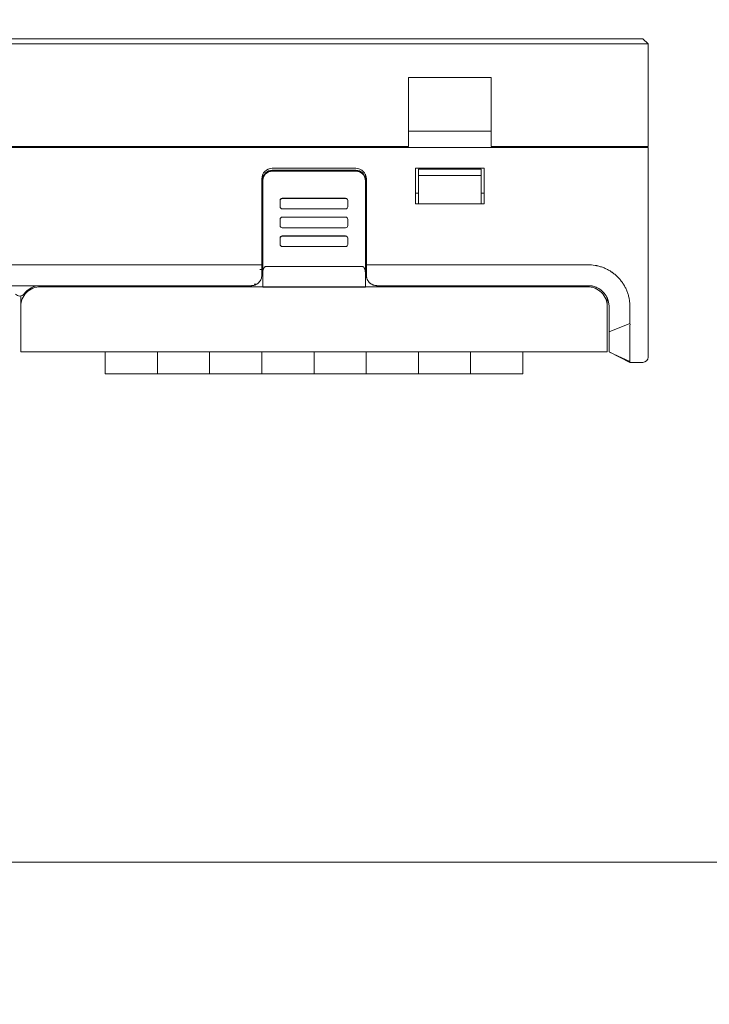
# Model space of a CAD drawing. Header units: millimetres. Extents: x -1114 to 1396, y -630 to 631.
# Tile 667 of 780: x 420 to 487, y 316 to 410. Entities that reach past the tile are written whole.
import ezdxf

# ---------------------------------------------------------------- set-up
doc = ezdxf.new("R2010")
doc.units = ezdxf.units.MM
doc.header["$MEASUREMENT"] = 0

msp = doc.modelspace()

# ---------------------------------------------------------------- linework, layer by layer
at = {"lineweight": 18}
for points, knots in [([(1038.9843, -629.7647), (1038.9843, -629.7647), (-1111.4882, -629.7647), (-1111.4882, -629.7647), (-1111.4882, -629.7647), (-1111.4882, -629.7647), (-1111.4882, 630.7883), (-1111.4882, 630.7883), (-1111.4882, 630.7883), (-1111.4882, 630.7883), (1038.9843, 630.7883), (1038.9843, 630.7883)], [0, 0, 0, 0, 0.3333333, 0.3333333, 0.3333333, 0.3333333, 0.6666667, 0.6666667, 0.6666667, 0.6666667, 1, 1, 1, 1]), ([(444.702, 395.5996), (444.4368, 395.5996), (444.1824, 395.4943), (443.9949, 395.3067), (443.9949, 395.3067), (443.8073, 395.1192), (443.702, 394.8648), (443.702, 394.5996)], [0, 0, 0, 0, 0.5, 0.5, 0.5, 0.5, 1, 1, 1, 1]), ([(444.702, 395.4162), (444.4633, 395.4162), (444.2344, 395.3215), (444.0656, 395.1529), (444.0656, 395.1529), (443.8968, 394.9844), (443.802, 394.7558), (443.802, 394.5174)], [0, 0, 0, 0, 0.5, 0.5, 0.5, 0.5, 1, 1, 1, 1]), ([(443.802, 394.443), (443.802, 394.5023), (443.8078, 394.5607), (443.8192, 394.6181), (443.8192, 394.6181), (443.8249, 394.6468), (443.832, 394.6753), (443.8406, 394.7035), (443.8406, 394.7035), (443.8492, 394.7317), (443.8592, 394.7597), (443.8705, 394.7869), (443.8705, 394.7869), (443.893, 394.8413), (443.9207, 394.8929), (443.9533, 394.9418), (443.9533, 394.9418), (443.9614, 394.954), (443.9699, 394.966), (443.9787, 394.9779), (443.9787, 394.9779), (443.9875, 394.9897), (443.9966, 395.0014), (444.006, 395.0129), (444.006, 395.0129), (444.0248, 395.0358), (444.0446, 395.0576), (444.0654, 395.0783), (444.0654, 395.0783), (444.1068, 395.1198), (444.1521, 395.157), (444.2012, 395.1898), (444.2012, 395.1898), (444.2135, 395.198), (444.2261, 395.206), (444.2388, 395.2136), (444.2388, 395.2136), (444.2515, 395.2212), (444.2643, 395.2285), (444.2773, 395.2354), (444.2773, 395.2354), (444.3033, 395.2493), (444.3298, 395.2618), (444.3568, 395.2731), (444.3568, 395.2731), (444.3839, 395.2843), (444.4115, 395.2942), (444.4396, 395.3027), (444.4396, 395.3027), (444.4537, 395.307), (444.4679, 395.311), (444.4822, 395.3146), (444.4822, 395.3146), (444.4966, 395.3182), (444.5111, 395.3215), (444.5256, 395.3244), (444.5256, 395.3244), (444.5838, 395.3359), (444.6426, 395.3418), (444.702, 395.3418)], [0, 0, 0, 0, 0.0666667, 0.0666667, 0.0666667, 0.0666667, 0.1333333, 0.1333333, 0.1333333, 0.1333333, 0.2, 0.2, 0.2, 0.2, 0.2666667, 0.2666667, 0.2666667, 0.2666667, 0.3333333, 0.3333333, 0.3333333, 0.3333333, 0.4, 0.4, 0.4, 0.4, 0.4666667, 0.4666667, 0.4666667, 0.4666667, 0.5333333, 0.5333333, 0.5333333, 0.5333333, 0.6, 0.6, 0.6, 0.6, 0.6666667, 0.6666667, 0.6666667, 0.6666667, 0.7333333, 0.7333333, 0.7333333, 0.7333333, 0.8, 0.8, 0.8, 0.8, 0.8666667, 0.8666667, 0.8666667, 0.8666667, 0.9333333, 0.9333333, 0.9333333, 0.9333333, 1, 1, 1, 1]), ([(453.7235, 394.5996), (453.7235, 394.8648), (453.6182, 395.1192), (453.4306, 395.3067), (453.4306, 395.3067), (453.2431, 395.4943), (452.9887, 395.5996), (452.7235, 395.5996)], [0, 0, 0, 0, 0.5, 0.5, 0.5, 0.5, 1, 1, 1, 1]), ([(453.6235, 394.5174), (453.6235, 394.7558), (453.5287, 394.9844), (453.3599, 395.1529), (453.3599, 395.1529), (453.1911, 395.3215), (452.9622, 395.4162), (452.7235, 395.4162)], [0, 0, 0, 0, 0.5, 0.5, 0.5, 0.5, 1, 1, 1, 1]), ([(452.7235, 395.3418), (452.783, 395.3418), (452.8414, 395.336), (452.8989, 395.3245), (452.8989, 395.3245), (452.9276, 395.3188), (452.9561, 395.3117), (452.9844, 395.3032), (452.9844, 395.3032), (453.0126, 395.2947), (453.0407, 395.2846), (453.0679, 395.2734), (453.0679, 395.2734), (453.1224, 395.2508), (453.1741, 395.2232), (453.223, 395.1907), (453.223, 395.1907), (453.2352, 395.1825), (453.2473, 395.1741), (453.2591, 395.1653), (453.2591, 395.1653), (453.271, 395.1565), (453.2827, 395.1474), (453.2942, 395.138), (453.2942, 395.138), (453.3171, 395.1192), (453.3389, 395.0995), (453.3597, 395.0788), (453.3597, 395.0788), (453.4012, 395.0373), (453.4385, 394.9921), (453.4714, 394.9431), (453.4714, 394.9431), (453.4796, 394.9308), (453.4876, 394.9182), (453.4952, 394.9056), (453.4952, 394.9056), (453.5028, 394.8929), (453.5101, 394.8801), (453.517, 394.8671), (453.517, 394.8671), (453.5309, 394.8412), (453.5435, 394.8147), (453.5547, 394.7877), (453.5547, 394.7877), (453.5659, 394.7607), (453.5759, 394.7331), (453.5844, 394.705), (453.5844, 394.705), (453.5887, 394.691), (453.5927, 394.6768), (453.5963, 394.6624), (453.5963, 394.6624), (453.5999, 394.6481), (453.6032, 394.6336), (453.6061, 394.6191), (453.6061, 394.6191), (453.6177, 394.561), (453.6235, 394.5023), (453.6235, 394.443)], [0, 0, 0, 0, 0.0666667, 0.0666667, 0.0666667, 0.0666667, 0.1333333, 0.1333333, 0.1333333, 0.1333333, 0.2, 0.2, 0.2, 0.2, 0.2666667, 0.2666667, 0.2666667, 0.2666667, 0.3333333, 0.3333333, 0.3333333, 0.3333333, 0.4, 0.4, 0.4, 0.4, 0.4666667, 0.4666667, 0.4666667, 0.4666667, 0.5333333, 0.5333333, 0.5333333, 0.5333333, 0.6, 0.6, 0.6, 0.6, 0.6666667, 0.6666667, 0.6666667, 0.6666667, 0.7333333, 0.7333333, 0.7333333, 0.7333333, 0.8, 0.8, 0.8, 0.8, 0.8666667, 0.8666667, 0.8666667, 0.8666667, 0.9333333, 0.9333333, 0.9333333, 0.9333333, 1, 1, 1, 1]), ([(445.6558, 392.7172), (445.6028, 392.7172), (445.5519, 392.6961), (445.5144, 392.6587), (445.5144, 392.6587), (445.4769, 392.6212), (445.4558, 392.5704), (445.4558, 392.5174)], [0, 0, 0, 0, 0.5, 0.5, 0.5, 0.5, 1, 1, 1, 1]), ([(451.9306, 392.5174), (451.9306, 392.5704), (451.9095, 392.6212), (451.872, 392.6587), (451.872, 392.6587), (451.8345, 392.6961), (451.7836, 392.7172), (451.7306, 392.7172)], [0, 0, 0, 0, 0.5, 0.5, 0.5, 0.5, 1, 1, 1, 1]), ([(445.4558, 391.9183), (445.4558, 391.8653), (445.4769, 391.8145), (445.5144, 391.777), (445.5144, 391.777), (445.5519, 391.7396), (445.6028, 391.7185), (445.6558, 391.7185)], [0, 0, 0, 0, 0.5, 0.5, 0.5, 0.5, 1, 1, 1, 1]), ([(451.7306, 391.7185), (451.7836, 391.7185), (451.8345, 391.7396), (451.872, 391.777), (451.872, 391.777), (451.9095, 391.8145), (451.9306, 391.8653), (451.9306, 391.9183)], [0, 0, 0, 0, 0.5, 0.5, 0.5, 0.5, 1, 1, 1, 1]), ([(445.6558, 390.9269), (445.6028, 390.9269), (445.5519, 390.9058), (445.5144, 390.8684), (445.5144, 390.8684), (445.4769, 390.8309), (445.4558, 390.7801), (445.4558, 390.7272)], [0, 0, 0, 0, 0.5, 0.5, 0.5, 0.5, 1, 1, 1, 1]), ([(445.6558, 390.9102), (445.6028, 390.9102), (445.5519, 390.8892), (445.5144, 390.8517), (445.5144, 390.8517), (445.4769, 390.8143), (445.4558, 390.7635), (445.4558, 390.7105)], [0, 0, 0, 0, 0.5, 0.5, 0.5, 0.5, 1, 1, 1, 1]), ([(451.9306, 390.7105), (451.9306, 390.7635), (451.9095, 390.8143), (451.872, 390.8517), (451.872, 390.8517), (451.8345, 390.8892), (451.7836, 390.9102), (451.7306, 390.9102)], [0, 0, 0, 0, 0.5, 0.5, 0.5, 0.5, 1, 1, 1, 1]), ([(445.4558, 390.1113), (445.4558, 390.0583), (445.4769, 390.0075), (445.5144, 389.9701), (445.5144, 389.9701), (445.5519, 389.9326), (445.6028, 389.9116), (445.6558, 389.9116)], [0, 0, 0, 0, 0.5, 0.5, 0.5, 0.5, 1, 1, 1, 1]), ([(451.7306, 389.9116), (451.7836, 389.9116), (451.8345, 389.9326), (451.872, 389.9701), (451.872, 389.9701), (451.9095, 390.0075), (451.9306, 390.0583), (451.9306, 390.1113)], [0, 0, 0, 0, 0.5, 0.5, 0.5, 0.5, 1, 1, 1, 1]), ([(445.6558, 389.1199), (445.6028, 389.1199), (445.5519, 389.0989), (445.5144, 389.0614), (445.5144, 389.0614), (445.4769, 389.024), (445.4558, 388.9732), (445.4558, 388.9202)], [0, 0, 0, 0, 0.5, 0.5, 0.5, 0.5, 1, 1, 1, 1]), ([(445.6558, 389.1033), (445.6028, 389.1033), (445.5519, 389.0822), (445.5144, 389.0448), (445.5144, 389.0448), (445.4769, 389.0073), (445.4558, 388.9565), (445.4558, 388.9035)], [0, 0, 0, 0, 0.5, 0.5, 0.5, 0.5, 1, 1, 1, 1]), ([(451.9306, 388.9035), (451.9306, 388.9565), (451.9095, 389.0073), (451.872, 389.0448), (451.872, 389.0448), (451.8345, 389.0822), (451.7836, 389.1033), (451.7306, 389.1033)], [0, 0, 0, 0, 0.5, 0.5, 0.5, 0.5, 1, 1, 1, 1]), ([(445.4558, 388.3044), (445.4558, 388.2514), (445.4769, 388.2006), (445.5144, 388.1631), (445.5144, 388.1631), (445.5519, 388.1257), (445.6028, 388.1046), (445.6558, 388.1046)], [0, 0, 0, 0, 0.5, 0.5, 0.5, 0.5, 1, 1, 1, 1]), ([(451.7306, 388.1046), (451.7836, 388.1046), (451.8345, 388.1257), (451.872, 388.1631), (451.872, 388.1631), (451.9095, 388.2006), (451.9306, 388.2514), (451.9306, 388.3044)], [0, 0, 0, 0, 0.5, 0.5, 0.5, 0.5, 1, 1, 1, 1]), ([(444.102, 386.1966), (444.0914, 386.196), (444.0809, 386.1954), (444.0707, 386.1935), (444.0707, 386.1935), (444.06, 386.1915), (444.0497, 386.1881), (444.0399, 386.184), (444.0399, 386.184), (444.0292, 386.1796), (444.0191, 386.1743), (444.0095, 386.1683), (444.0095, 386.1683), (443.9969, 386.1603), (443.9853, 386.1512), (443.9745, 386.1414), (443.9745, 386.1414), (443.9624, 386.1303), (443.9515, 386.1184), (443.9414, 386.1061), (443.9414, 386.1061), (443.9035, 386.0595), (443.8776, 386.006), (443.8575, 385.9513), (443.8575, 385.9513), (443.8382, 385.8988), (443.8242, 385.8451), (443.8159, 385.7909), (443.8159, 385.7909), (443.8068, 385.7321), (443.8044, 385.6727), (443.802, 385.6132)], [0, 0, 0, 0, 0.125, 0.125, 0.125, 0.125, 0.25, 0.25, 0.25, 0.25, 0.375, 0.375, 0.375, 0.375, 0.5, 0.5, 0.5, 0.5, 0.625, 0.625, 0.625, 0.625, 0.75, 0.75, 0.75, 0.75, 0.875, 0.875, 0.875, 0.875, 1, 1, 1, 1]), ([(453.6235, 385.6133), (453.6235, 385.6707), (453.6193, 385.7275), (453.6105, 385.7836), (453.6105, 385.7836), (453.6061, 385.8116), (453.6005, 385.8395), (453.5936, 385.8671), (453.5936, 385.8671), (453.5868, 385.8948), (453.5786, 385.9223), (453.5687, 385.9495), (453.5687, 385.9495), (453.5638, 385.9631), (453.5584, 385.9766), (453.5526, 385.9901), (453.5526, 385.9901), (453.5467, 386.0036), (453.5403, 386.017), (453.5334, 386.0301), (453.5334, 386.0301), (453.5265, 386.0433), (453.5191, 386.0562), (453.511, 386.0688), (453.511, 386.0688), (453.5029, 386.0814), (453.4941, 386.0938), (453.4845, 386.1056), (453.4845, 386.1056), (453.475, 386.1174), (453.4647, 386.1286), (453.4534, 386.1392), (453.4534, 386.1392), (453.4478, 386.1445), (453.4419, 386.1495), (453.4357, 386.1544), (453.4357, 386.1544), (453.4295, 386.1593), (453.423, 386.1639), (453.4163, 386.1681), (453.4163, 386.1681), (453.4096, 386.1724), (453.4026, 386.1763), (453.3953, 386.1798), (453.3953, 386.1798), (453.388, 386.1833), (453.3803, 386.1864), (453.3725, 386.1889), (453.3725, 386.1889), (453.3647, 386.1914), (453.3567, 386.1934), (453.3486, 386.1947), (453.3486, 386.1947), (453.3404, 386.196), (453.3319, 386.1967), (453.3235, 386.1967)], [0, 0, 0, 0, 0.0714286, 0.0714286, 0.0714286, 0.0714286, 0.1428571, 0.1428571, 0.1428571, 0.1428571, 0.2142857, 0.2142857, 0.2142857, 0.2142857, 0.2857143, 0.2857143, 0.2857143, 0.2857143, 0.3571429, 0.3571429, 0.3571429, 0.3571429, 0.4285714, 0.4285714, 0.4285714, 0.4285714, 0.5, 0.5, 0.5, 0.5, 0.5714286, 0.5714286, 0.5714286, 0.5714286, 0.6428571, 0.6428571, 0.6428571, 0.6428571, 0.7142857, 0.7142857, 0.7142857, 0.7142857, 0.7857143, 0.7857143, 0.7857143, 0.7857143, 0.8571429, 0.8571429, 0.8571429, 0.8571429, 0.9285714, 0.9285714, 0.9285714, 0.9285714, 1, 1, 1, 1]), ([(474.2082, 386.3546), (473.7257, 386.3599), (473.2495, 386.3585), (472.7635, 386.3579), (472.7635, 386.3579), (472.2774, 386.3574), (471.7817, 386.3577), (471.3178, 386.3579), (471.3178, 386.3579), (470.8539, 386.3581), (470.4218, 386.3581), (469.9898, 386.3581), (469.9898, 386.3581), (464.6843, 386.358), (459.376, 386.358), (454.0657, 386.3579), (454.0657, 386.3579), (453.9516, 386.3579), (453.8376, 386.3579), (453.7235, 386.3579)], [0, 0, 0, 0, 0.2, 0.2, 0.2, 0.2, 0.4, 0.4, 0.4, 0.4, 0.6, 0.6, 0.6, 0.6, 0.8, 0.8, 0.8, 0.8, 1, 1, 1, 1]), ([(453.7235, 385.3579), (453.7235, 385.3718), (453.7235, 385.3857), (453.7235, 385.3996), (453.7235, 385.3996), (453.7235, 385.719), (453.7235, 386.0385), (453.7235, 386.3579)], [0, 0, 0, 0, 0.5, 0.5, 0.5, 0.5, 1, 1, 1, 1]), ([(478.7783, 383.6053), (478.7399, 383.7209), (478.6968, 383.834), (478.649, 383.9446), (478.649, 383.9446), (478.6012, 384.0553), (478.5487, 384.1635), (478.4911, 384.2691), (478.4911, 384.2691), (478.4336, 384.3748), (478.3713, 384.478), (478.3041, 384.5786), (478.3041, 384.5786), (478.2705, 384.629), (478.2357, 384.6787), (478.1997, 384.7277), (478.1997, 384.7277), (478.1636, 384.7768), (478.1265, 384.8248), (478.0885, 384.8719), (478.0885, 384.8719), (478.0125, 384.966), (477.9327, 385.0561), (477.8491, 385.1423), (477.8491, 385.1423), (477.7654, 385.2285), (477.6781, 385.3108), (477.587, 385.3892), (477.587, 385.3892), (477.496, 385.4676), (477.4011, 385.5421), (477.3025, 385.6127), (477.3025, 385.6127), (477.2778, 385.6303), (477.2529, 385.6477), (477.2278, 385.6648), (477.2278, 385.6648), (477.2026, 385.6819), (477.1773, 385.6988), (477.1518, 385.7153), (477.1518, 385.7153), (477.1009, 385.7483), (477.0493, 385.78), (476.9972, 385.8105), (476.9972, 385.8105), (476.893, 385.8714), (476.7866, 385.9273), (476.6779, 385.9784), (476.6779, 385.9784), (476.5693, 386.0294), (476.4584, 386.0756), (476.3453, 386.1168), (476.3453, 386.1168), (476.2322, 386.1581), (476.1167, 386.194), (475.999, 386.2251), (475.999, 386.2251), (475.9402, 386.2406), (475.8811, 386.2549), (475.8221, 386.2679), (475.8221, 386.2679), (475.7925, 386.2744), (475.763, 386.2806), (475.7334, 386.2865), (475.7334, 386.2865), (475.7038, 386.2924), (475.6742, 386.2981), (475.6446, 386.3034), (475.6446, 386.3034), (475.1707, 386.3885), (474.6879, 386.3493), (474.2082, 386.3546)], [0, 0, 0, 0, 0.0555556, 0.0555556, 0.0555556, 0.0555556, 0.1111111, 0.1111111, 0.1111111, 0.1111111, 0.1666667, 0.1666667, 0.1666667, 0.1666667, 0.2222222, 0.2222222, 0.2222222, 0.2222222, 0.2777778, 0.2777778, 0.2777778, 0.2777778, 0.3333333, 0.3333333, 0.3333333, 0.3333333, 0.3888889, 0.3888889, 0.3888889, 0.3888889, 0.4444444, 0.4444444, 0.4444444, 0.4444444, 0.5, 0.5, 0.5, 0.5, 0.5555556, 0.5555556, 0.5555556, 0.5555556, 0.6111111, 0.6111111, 0.6111111, 0.6111111, 0.6666667, 0.6666667, 0.6666667, 0.6666667, 0.7222222, 0.7222222, 0.7222222, 0.7222222, 0.7777778, 0.7777778, 0.7777778, 0.7777778, 0.8333333, 0.8333333, 0.8333333, 0.8333333, 0.8888889, 0.8888889, 0.8888889, 0.8888889, 0.9444444, 0.9444444, 0.9444444, 0.9444444, 1, 1, 1, 1]), ([(442.702, 384.3579), (442.7297, 384.3586), (442.7575, 384.3592), (442.7852, 384.3613), (442.7852, 384.3613), (442.8126, 384.3634), (442.8399, 384.3669), (442.8669, 384.3714), (442.8669, 384.3714), (442.894, 384.376), (442.9208, 384.3815), (442.9473, 384.3883), (442.9473, 384.3883), (442.974, 384.395), (443.0003, 384.4029), (443.0262, 384.4119), (443.0262, 384.4119), (443.0526, 384.4209), (443.0785, 384.4311), (443.1038, 384.4422), (443.1038, 384.4422), (443.1653, 384.4692), (443.2237, 384.5021), (443.2776, 384.54), (443.2776, 384.54), (443.3327, 384.5787), (443.3831, 384.6228), (443.4284, 384.6707), (443.4284, 384.6707), (443.4728, 384.7176), (443.5123, 384.7682), (443.5462, 384.8216), (443.5462, 384.8216), (443.5807, 384.876), (443.6094, 384.9334), (443.6328, 384.9925), (443.6328, 384.9925), (443.656, 385.0508), (443.674, 385.1109), (443.6847, 385.1719), (443.6847, 385.1719), (443.6954, 385.2333), (443.6987, 385.2956), (443.702, 385.3579)], [0, 0, 0, 0, 0.0909091, 0.0909091, 0.0909091, 0.0909091, 0.1818182, 0.1818182, 0.1818182, 0.1818182, 0.2727273, 0.2727273, 0.2727273, 0.2727273, 0.3636364, 0.3636364, 0.3636364, 0.3636364, 0.4545455, 0.4545455, 0.4545455, 0.4545455, 0.5454545, 0.5454545, 0.5454545, 0.5454545, 0.6363636, 0.6363636, 0.6363636, 0.6363636, 0.7272727, 0.7272727, 0.7272727, 0.7272727, 0.8181818, 0.8181818, 0.8181818, 0.8181818, 0.9090909, 0.9090909, 0.9090909, 0.9090909, 1, 1, 1, 1]), ([(453.6235, 385.6133), (453.6235, 385.1596), (453.6235, 384.7059), (453.6235, 384.2522), (453.6235, 384.2522), (453.6235, 384.2522), (453.6235, 384.2522), (453.6235, 384.2522)], [0, 0, 0, 0, 0.5, 0.5, 0.5, 0.5, 1, 1, 1, 1]), ([(453.7235, 385.3579), (453.7235, 385.296), (453.7292, 385.2344), (453.7407, 385.1733), (453.7407, 385.1733), (453.7436, 385.158), (453.7468, 385.1427), (453.7505, 385.1274), (453.7505, 385.1274), (453.7541, 385.1122), (453.7581, 385.0969), (453.7624, 385.0818), (453.7624, 385.0818), (453.7711, 385.0515), (453.7812, 385.0217), (453.7927, 384.9924), (453.7927, 384.9924), (453.8042, 384.9631), (453.8172, 384.9342), (453.8315, 384.9059), (453.8315, 384.9059), (453.8387, 384.8917), (453.8463, 384.8777), (453.8542, 384.8637), (453.8542, 384.8637), (453.8621, 384.8498), (453.8704, 384.836), (453.879, 384.8225), (453.879, 384.8225), (453.9133, 384.7683), (453.9528, 384.7175), (453.9974, 384.6703), (453.9974, 384.6703), (454.0198, 384.6468), (454.0434, 384.6241), (454.0685, 384.6023), (454.0685, 384.6023), (454.081, 384.5915), (454.0939, 384.5809), (454.107, 384.5706), (454.107, 384.5706), (454.1201, 384.5604), (454.1334, 384.5504), (454.147, 384.5409), (454.147, 384.5409), (454.2013, 384.5025), (454.2594, 384.4695), (454.3216, 384.4422), (454.3216, 384.4422), (454.3372, 384.4354), (454.353, 384.4289), (454.3691, 384.4228), (454.3691, 384.4228), (454.3852, 384.4167), (454.4015, 384.411), (454.4179, 384.4058), (454.4179, 384.4058), (454.4507, 384.3952), (454.4839, 384.3865), (454.5174, 384.3794), (454.5174, 384.3794), (454.551, 384.3723), (454.5849, 384.367), (454.6193, 384.3634), (454.6193, 384.3634), (454.6365, 384.3616), (454.6537, 384.3602), (454.6711, 384.3593), (454.6711, 384.3593), (454.6885, 384.3584), (454.706, 384.3579), (454.7235, 384.3579)], [0, 0, 0, 0, 0.0555556, 0.0555556, 0.0555556, 0.0555556, 0.1111111, 0.1111111, 0.1111111, 0.1111111, 0.1666667, 0.1666667, 0.1666667, 0.1666667, 0.2222222, 0.2222222, 0.2222222, 0.2222222, 0.2777778, 0.2777778, 0.2777778, 0.2777778, 0.3333333, 0.3333333, 0.3333333, 0.3333333, 0.3888889, 0.3888889, 0.3888889, 0.3888889, 0.4444444, 0.4444444, 0.4444444, 0.4444444, 0.5, 0.5, 0.5, 0.5, 0.5555556, 0.5555556, 0.5555556, 0.5555556, 0.6111111, 0.6111111, 0.6111111, 0.6111111, 0.6666667, 0.6666667, 0.6666667, 0.6666667, 0.7222222, 0.7222222, 0.7222222, 0.7222222, 0.7777778, 0.7777778, 0.7777778, 0.7777778, 0.8333333, 0.8333333, 0.8333333, 0.8333333, 0.8888889, 0.8888889, 0.8888889, 0.8888889, 0.9444444, 0.9444444, 0.9444444, 0.9444444, 1, 1, 1, 1]), ([(422.4992, 384.2581), (421.9953, 384.2581), (421.512, 384.0579), (421.1557, 383.7016), (421.1557, 383.7016), (420.7994, 383.3453), (420.5992, 382.862), (420.5992, 382.3581)], [0, 0, 0, 0, 0.5, 0.5, 0.5, 0.5, 1, 1, 1, 1]), ([(423.9992, 384.3581), (423.8325, 384.3581), (423.6659, 384.3581), (423.4992, 384.3581), (423.4992, 384.3581), (423.1659, 384.3581), (422.8325, 384.3581), (422.4992, 384.3581)], [0, 0, 0, 0, 0.5, 0.5, 0.5, 0.5, 1, 1, 1, 1]), ([(474.9772, 384.3579), (474.9207, 384.3579), (474.8642, 384.3579), (474.8076, 384.3579), (474.8076, 384.3579), (474.7511, 384.3579), (474.6946, 384.3579), (474.6381, 384.3579), (474.6381, 384.3579), (474.525, 384.3579), (474.412, 384.3579), (474.2989, 384.3579), (474.2989, 384.3579), (474.0728, 384.3579), (473.8467, 384.3579), (473.6206, 384.3579)], [0, 0, 0, 0, 0.25, 0.25, 0.25, 0.25, 0.5, 0.5, 0.5, 0.5, 0.75, 0.75, 0.75, 0.75, 1, 1, 1, 1]), ([(476.8048, 382.3581), (476.8048, 382.862), (476.6046, 383.3453), (476.2483, 383.7016), (476.2483, 383.7016), (475.8919, 384.0579), (475.4087, 384.2581), (474.9048, 384.2581)], [0, 0, 0, 0, 0.5, 0.5, 0.5, 0.5, 1, 1, 1, 1]), ([(474.9772, 384.3579), (475.0433, 384.3579), (475.1087, 384.3547), (475.1737, 384.3482), (475.1737, 384.3482), (475.2061, 384.345), (475.2385, 384.3411), (475.2707, 384.3363), (475.2707, 384.3363), (475.3029, 384.3315), (475.3349, 384.3259), (475.3669, 384.3196), (475.3669, 384.3196), (475.4307, 384.3069), (475.4941, 384.2911), (475.5569, 384.2721), (475.5569, 384.2721), (475.5882, 384.2626), (475.6196, 384.2523), (475.6506, 384.2411), (475.6506, 384.2411), (475.6817, 384.23), (475.7123, 384.2182), (475.7426, 384.2057), (475.7426, 384.2057), (475.8031, 384.1806), (475.8621, 384.1527), (475.9195, 384.122), (475.9195, 384.122), (475.9769, 384.0914), (476.0328, 384.0579), (476.0871, 384.0217), (476.0871, 384.0217), (476.1143, 384.0036), (476.1411, 383.9847), (476.1674, 383.9652), (476.1674, 383.9652), (476.1806, 383.9554), (476.1937, 383.9455), (476.2067, 383.9354), (476.2067, 383.9354), (476.2197, 383.9252), (476.2326, 383.9149), (476.2454, 383.9045), (476.2454, 383.9045), (476.2963, 383.8627), (476.3448, 383.8187), (476.3909, 383.7726), (476.3909, 383.7726), (476.4832, 383.6805), (476.566, 383.5799), (476.6391, 383.4707), (476.6391, 383.4707), (476.6574, 383.4434), (476.6751, 383.4154), (476.692, 383.3872), (476.692, 383.3872), (476.709, 383.359), (476.7251, 383.3305), (476.7406, 383.3016), (476.7406, 383.3016), (476.7714, 383.2439), (476.7993, 383.185), (476.8243, 383.1249), (476.8243, 383.1249), (476.8493, 383.0648), (476.8713, 383.0035), (476.8904, 382.9409), (476.8904, 382.9409), (476.8999, 382.9097), (476.9087, 382.8781), (476.9167, 382.8462), (476.9167, 382.8462), (476.9247, 382.8143), (476.932, 382.7821), (476.9385, 382.7498), (476.9385, 382.7498), (476.9643, 382.6206), (476.9772, 382.49), (476.9772, 382.3579)], [0, 0, 0, 0, 0.05, 0.05, 0.05, 0.05, 0.1, 0.1, 0.1, 0.1, 0.15, 0.15, 0.15, 0.15, 0.2, 0.2, 0.2, 0.2, 0.25, 0.25, 0.25, 0.25, 0.3, 0.3, 0.3, 0.3, 0.35, 0.35, 0.35, 0.35, 0.4, 0.4, 0.4, 0.4, 0.45, 0.45, 0.45, 0.45, 0.5, 0.5, 0.5, 0.5, 0.55, 0.55, 0.55, 0.55, 0.6, 0.6, 0.6, 0.6, 0.65, 0.65, 0.65, 0.65, 0.7, 0.7, 0.7, 0.7, 0.75, 0.75, 0.75, 0.75, 0.8, 0.8, 0.8, 0.8, 0.85, 0.85, 0.85, 0.85, 0.9, 0.9, 0.9, 0.9, 0.95, 0.95, 0.95, 0.95, 1, 1, 1, 1]), ([(420.0992, 383.5581), (420.1936, 383.4322), (420.3418, 383.3581), (420.4992, 383.3581), (420.4992, 383.3581), (420.6566, 383.3581), (420.8048, 383.4322), (420.8992, 383.5581)], [0, 0, 0, 0, 0.5, 0.5, 0.5, 0.5, 1, 1, 1, 1]), ([(478.7783, 383.6053), (478.8164, 383.4909), (478.8485, 383.3748), (478.8753, 383.2571), (478.8753, 383.2571), (478.902, 383.1395), (478.9232, 383.0209), (478.9395, 382.9014), (478.9395, 382.9014), (478.9477, 382.8416), (478.9546, 382.7818), (478.9603, 382.7218), (478.9603, 382.7218), (478.966, 382.6619), (478.9706, 382.6019), (478.974, 382.5419), (478.974, 382.5419), (478.9809, 382.4218), (478.9834, 382.3015), (478.9819, 382.1809)], [0, 0, 0, 0, 0.2, 0.2, 0.2, 0.2, 0.4, 0.4, 0.4, 0.4, 0.6, 0.6, 0.6, 0.6, 0.8, 0.8, 0.8, 0.8, 1, 1, 1, 1]), ([(476.9772, 382.252), (476.9772, 382.0601), (476.9772, 381.8683), (476.9772, 381.6764), (476.9772, 381.6764), (476.9772, 381.4846), (476.9772, 381.2927), (476.9772, 381.1009)], [0, 0, 0, 0, 0.5, 0.5, 0.5, 0.5, 1, 1, 1, 1]), ([(478.9819, 382.1809), (478.9789, 381.9403), (478.9765, 381.6997), (478.9765, 381.459), (478.9765, 381.459), (478.9764, 381.2184), (478.9786, 380.9778), (478.9849, 380.7372)], [0, 0, 0, 0, 0.5, 0.5, 0.5, 0.5, 1, 1, 1, 1]), ([(478.9849, 380.7372), (478.9865, 380.6764), (478.9862, 380.6156), (478.9852, 380.5549), (478.9852, 380.5549), (478.9841, 380.4941), (478.9822, 380.4333), (478.9804, 380.3726), (478.9804, 380.3726), (478.9768, 380.251), (478.9736, 380.1295), (478.9771, 380.0079)], [0, 0, 0, 0, 0.3333333, 0.3333333, 0.3333333, 0.3333333, 0.6666667, 0.6666667, 0.6666667, 0.6666667, 1, 1, 1, 1]), ([(476.9772, 378.0089), (476.9772, 378.0102), (476.9772, 378.0043), (476.9772, 378.0092), (476.9772, 378.0092), (476.9772, 378.0104), (476.9772, 378.0123), (476.9772, 378.0151), (476.9772, 378.0151), (476.9772, 378.0179), (476.9772, 378.0217), (476.9772, 378.0265), (476.9772, 378.0265), (476.9772, 378.0361), (476.9772, 378.0496), (476.9772, 378.067), (476.9772, 378.067), (476.9772, 378.0757), (476.9772, 378.0854), (476.9772, 378.096), (476.9772, 378.096), (476.9772, 378.1067), (476.9772, 378.1182), (476.9772, 378.1306), (476.9772, 378.1306), (476.9772, 378.1555), (476.9772, 378.1837), (476.9772, 378.2156), (476.9772, 378.2156), (476.9772, 378.2474), (476.9772, 378.2827), (476.9772, 378.3215), (476.9772, 378.3215), (476.9772, 378.3409), (476.9772, 378.3612), (476.9772, 378.3824), (476.9772, 378.3824), (476.9772, 378.393), (476.9772, 378.4038), (476.9772, 378.4147), (476.9772, 378.4147), (476.9772, 378.4257), (476.9772, 378.4368), (476.9772, 378.4481), (476.9772, 378.4481), (476.9772, 378.4933), (476.9772, 378.5412), (476.9772, 378.5918), (476.9772, 378.5918), (476.9772, 378.6424), (476.9772, 378.6956), (476.9772, 378.7516), (476.9772, 378.7516), (476.9772, 378.7796), (476.9772, 378.8083), (476.9772, 378.8377), (476.9772, 378.8377), (476.9772, 378.8671), (476.9772, 378.8973), (476.9772, 378.9277), (476.9772, 378.9277), (476.9772, 378.9887), (476.9772, 379.0513), (476.9772, 379.1155), (476.9772, 379.1155), (476.9772, 379.1797), (476.9772, 379.2456), (476.9772, 379.313), (476.9772, 379.313), (476.9772, 379.3467), (476.9772, 379.3809), (476.9772, 379.4154), (476.9772, 379.4154), (476.9772, 379.45), (476.9772, 379.485), (476.9772, 379.5202), (476.9772, 379.5202), (476.9772, 379.5906), (476.9772, 379.6616), (476.9772, 379.7332), (476.9772, 379.7332), (476.9772, 379.8048), (476.9772, 379.8769), (476.9772, 379.9497)], [0, 0, 0, 0, 0.047619, 0.047619, 0.047619, 0.047619, 0.0952381, 0.0952381, 0.0952381, 0.0952381, 0.1428571, 0.1428571, 0.1428571, 0.1428571, 0.1904762, 0.1904762, 0.1904762, 0.1904762, 0.2380952, 0.2380952, 0.2380952, 0.2380952, 0.2857143, 0.2857143, 0.2857143, 0.2857143, 0.3333333, 0.3333333, 0.3333333, 0.3333333, 0.3809524, 0.3809524, 0.3809524, 0.3809524, 0.4285714, 0.4285714, 0.4285714, 0.4285714, 0.4761905, 0.4761905, 0.4761905, 0.4761905, 0.5238095, 0.5238095, 0.5238095, 0.5238095, 0.5714286, 0.5714286, 0.5714286, 0.5714286, 0.6190476, 0.6190476, 0.6190476, 0.6190476, 0.6666667, 0.6666667, 0.6666667, 0.6666667, 0.7142857, 0.7142857, 0.7142857, 0.7142857, 0.7619048, 0.7619048, 0.7619048, 0.7619048, 0.8095238, 0.8095238, 0.8095238, 0.8095238, 0.8571429, 0.8571429, 0.8571429, 0.8571429, 0.9047619, 0.9047619, 0.9047619, 0.9047619, 0.952381, 0.952381, 0.952381, 0.952381, 1, 1, 1, 1]), ([(478.9771, 380.0079), (478.9793, 379.9321), (478.9788, 379.8567), (478.9774, 379.7818), (478.9774, 379.7818), (478.976, 379.7069), (478.9737, 379.6325), (478.972, 379.5586), (478.972, 379.5586), (478.9704, 379.4847), (478.9693, 379.4112), (478.9702, 379.3382), (478.9702, 379.3382), (478.9704, 379.3199), (478.9708, 379.3017), (478.9712, 379.2835), (478.9712, 379.2835), (478.9716, 379.2653), (478.972, 379.2471), (478.9724, 379.229), (478.9724, 379.229), (478.9731, 379.1927), (478.9738, 379.1566), (478.9744, 379.1206), (478.9744, 379.1206), (478.9749, 379.0845), (478.9754, 379.0486), (478.9758, 379.0128), (478.9758, 379.0128), (478.9762, 378.9771), (478.9765, 378.9417), (478.9768, 378.9066), (478.9768, 378.9066), (478.9773, 378.8365), (478.9776, 378.7677), (478.9777, 378.7003), (478.9777, 378.7003), (478.9778, 378.5655), (478.9773, 378.4361), (478.9769, 378.3122), (478.9769, 378.3122), (478.9768, 378.2812), (478.9767, 378.2505), (478.9767, 378.2202), (478.9767, 378.2202), (478.9766, 378.1899), (478.9766, 378.1599), (478.9766, 378.1304), (478.9766, 378.1304), (478.9766, 378.0713), (478.9769, 378.0143), (478.977, 377.9595), (478.977, 377.9595), (478.9773, 377.8498), (478.9773, 377.7485), (478.9772, 377.6555), (478.9772, 377.6555), (478.9772, 377.609), (478.9771, 377.5646), (478.9772, 377.5224), (478.9772, 377.5224), (478.9772, 377.5012), (478.9772, 377.4806), (478.9772, 377.4606), (478.9772, 377.4606), (478.9772, 377.4406), (478.9772, 377.4212), (478.9772, 377.4025), (478.9772, 377.4025), (478.9773, 377.3275), (478.9772, 377.2627), (478.9771, 377.2082)], [0, 0, 0, 0, 0.0555556, 0.0555556, 0.0555556, 0.0555556, 0.1111111, 0.1111111, 0.1111111, 0.1111111, 0.1666667, 0.1666667, 0.1666667, 0.1666667, 0.2222222, 0.2222222, 0.2222222, 0.2222222, 0.2777778, 0.2777778, 0.2777778, 0.2777778, 0.3333333, 0.3333333, 0.3333333, 0.3333333, 0.3888889, 0.3888889, 0.3888889, 0.3888889, 0.4444444, 0.4444444, 0.4444444, 0.4444444, 0.5, 0.5, 0.5, 0.5, 0.5555556, 0.5555556, 0.5555556, 0.5555556, 0.6111111, 0.6111111, 0.6111111, 0.6111111, 0.6666667, 0.6666667, 0.6666667, 0.6666667, 0.7222222, 0.7222222, 0.7222222, 0.7222222, 0.7777778, 0.7777778, 0.7777778, 0.7777778, 0.8333333, 0.8333333, 0.8333333, 0.8333333, 0.8888889, 0.8888889, 0.8888889, 0.8888889, 0.9444444, 0.9444444, 0.9444444, 0.9444444, 1, 1, 1, 1]), ([(478.9755, 377.0318), (478.9748, 377.0239), (478.9756, 377.0179), (478.9765, 377.0139), (478.9765, 377.0139), (478.9774, 377.0099), (478.9784, 377.0079), (478.9774, 377.0079)], [0, 0, 0, 0, 0.5, 0.5, 0.5, 0.5, 1, 1, 1, 1]), ([(478.9771, 377.2082), (478.977, 377.1649), (478.9773, 377.1284), (478.9773, 377.0989), (478.9773, 377.0989), (478.9774, 377.0694), (478.9771, 377.0471), (478.9755, 377.0319)], [0, 0, 0, 0, 0.5, 0.5, 0.5, 0.5, 1, 1, 1, 1])]:
    msp.add_open_spline(points, degree=3, knots=knots, dxfattribs=at)
for points in [[(324.2239, 408.0079), (324.2239, 408.0079), (480.2239, 408.0079), (480.2239, 408.0079)], [(480.2239, 407.5079), (480.2239, 407.5079), (324.2239, 407.5079), (324.2239, 407.5079)], [(480.2239, 408.0079), (480.2239, 408.0079), (480.7239, 407.5079), (480.7239, 407.5079)], [(480.7239, 407.5079), (480.7239, 407.5079), (480.2239, 407.5079), (480.2239, 407.5079)], [(480.7239, 407.5079), (480.7239, 407.5079), (480.7239, 397.7026), (480.7239, 397.7026)], [(480.7239, 407.5079), (480.7239, 407.5079), (480.7239, 397.7026), (480.7239, 397.7026)], [(457.7739, 404.3011), (457.7739, 404.3011), (457.7739, 397.7026), (457.7739, 397.7026)], [(457.7739, 404.3011), (457.7739, 404.3011), (465.6739, 404.3011), (465.6739, 404.3011)], [(465.6739, 397.7026), (465.6739, 397.7026), (465.6739, 404.3011), (465.6739, 404.3011)], [(457.7739, 399.1582), (457.7739, 399.1582), (465.6739, 399.1582), (465.6739, 399.1582)], [(480.2239, 397.6026), (480.2239, 397.6026), (324.2239, 397.6026), (324.2239, 397.6026)], [(457.7739, 397.7026), (457.7739, 397.7026), (408.1739, 397.7026), (408.1739, 397.7026)], [(441.702, 397.6025), (441.702, 397.6025), (441.702, 397.7026), (441.702, 397.7026)], [(442.202, 397.6026), (442.202, 397.6026), (442.202, 397.7026), (442.202, 397.7026)], [(443.6804, 397.6026), (443.6804, 397.6026), (443.6804, 397.7026), (443.6804, 397.7026)], [(443.802, 397.7026), (443.802, 397.7026), (443.802, 397.6026), (443.802, 397.6026)], [(445.702, 397.7026), (445.702, 397.7026), (445.702, 397.6026), (445.702, 397.6026)], [(451.702, 397.6026), (451.702, 397.6026), (451.702, 397.7026), (451.702, 397.7026)], [(453.6235, 397.7026), (453.6235, 397.7026), (453.6235, 397.6027), (453.6235, 397.6027)], [(453.7235, 397.6026), (453.7235, 397.6026), (453.7235, 397.7026), (453.7235, 397.7026)], [(455.202, 397.6026), (455.202, 397.6026), (455.202, 397.7026), (455.202, 397.7026)], [(455.702, 397.7026), (455.702, 397.7026), (455.702, 397.6025), (455.702, 397.6025)], [(480.2239, 397.7026), (480.2239, 397.7026), (465.6739, 397.7026), (465.6739, 397.7026)], [(478.9239, 397.7026), (478.9239, 397.7026), (478.9239, 397.6025), (478.9239, 397.6025)], [(480.7239, 397.7026), (480.7239, 397.7026), (480.2239, 397.7026), (480.2239, 397.7026)], [(480.7239, 397.6026), (480.7239, 397.6026), (480.2239, 397.6026), (480.2239, 397.6026)], [(480.7239, 397.6026), (480.7239, 397.6026), (480.7239, 380.0079), (480.7239, 380.0079)], [(480.7239, 397.6026), (480.7239, 397.6026), (480.7239, 380.0079), (480.7239, 380.0079)], [(444.702, 395.3261), (444.2109, 395.3261), (443.8104, 394.9329), (443.8021, 394.4425)], [(444.702, 395.5996), (444.702, 395.5996), (452.702, 395.5996), (452.702, 395.5996)], [(444.702, 395.4162), (444.702, 395.4162), (452.7235, 395.4162), (452.7235, 395.4162)], [(444.702, 395.3261), (444.702, 395.3261), (452.7235, 395.3261), (452.7235, 395.3261)], [(452.7235, 395.5994), (452.7163, 395.5995), (452.7092, 395.5996), (452.702, 395.5996)], [(453.6234, 394.4425), (453.6151, 394.9329), (453.2146, 395.3261), (452.7235, 395.3261)], [(458.4239, 392.2026), (458.4239, 392.2026), (458.4239, 395.6026), (458.4239, 395.6026)], [(458.4239, 395.6026), (458.4239, 395.6026), (465.0239, 395.6026), (465.0239, 395.6026)], [(464.7239, 395.5026), (464.7239, 395.5026), (458.7239, 395.5026), (458.7239, 395.5026)], [(458.7239, 395.5026), (458.7239, 395.5026), (458.7239, 394.9026), (458.7239, 394.9026)], [(464.7239, 394.9026), (464.7239, 394.9026), (464.7239, 395.5026), (464.7239, 395.5026)], [(465.0239, 395.6026), (465.0239, 395.6026), (465.0239, 392.2026), (465.0239, 392.2026)], [(443.702, 386.3579), (443.702, 386.3579), (443.702, 394.5996), (443.702, 394.5996)], [(443.802, 395.0355), (443.802, 395.0355), (443.802, 394.5174), (443.802, 394.5174)], [(443.802, 394.443), (443.802, 394.443), (443.802, 394.5174), (443.802, 394.5174)], [(443.802, 394.443), (443.802, 394.443), (443.802, 394.5174), (443.802, 394.5174)], [(443.802, 385.6132), (443.802, 385.6132), (443.802, 394.443), (443.802, 394.443)], [(443.802, 385.62), (443.802, 385.62), (443.802, 394.4428), (443.802, 394.4428)], [(453.6235, 395.0356), (453.6235, 395.0356), (453.6235, 394.5174), (453.6235, 394.5174)], [(453.6235, 394.5174), (453.6235, 394.5174), (453.6235, 394.443), (453.6235, 394.443)], [(453.6235, 394.443), (453.6235, 394.443), (453.6235, 385.6133), (453.6235, 385.6133)], [(453.6235, 394.4428), (453.6235, 394.4428), (453.6235, 385.6201), (453.6235, 385.6201)], [(453.7235, 386.3579), (453.7235, 386.3579), (453.7235, 394.5996), (453.7235, 394.5996)], [(458.7239, 392.8149), (458.7239, 392.8149), (458.7239, 394.9026), (458.7239, 394.9026)], [(458.7239, 394.9026), (458.7239, 394.9026), (464.7239, 394.9026), (464.7239, 394.9026)], [(464.7239, 394.9026), (464.7239, 394.9026), (464.7239, 392.8149), (464.7239, 392.8149)], [(445.6558, 392.7338), (445.5454, 392.7338), (445.4558, 392.6444), (445.4558, 392.5341)], [(445.4558, 392.5174), (445.4558, 392.5174), (445.4558, 392.5341), (445.4558, 392.5341)], [(445.4558, 391.9183), (445.4558, 391.9183), (445.4558, 392.5174), (445.4558, 392.5174)], [(451.7306, 392.7338), (451.7306, 392.7338), (445.6558, 392.7338), (445.6558, 392.7338)], [(445.6558, 392.7172), (445.6558, 392.7172), (451.7306, 392.7172), (451.7306, 392.7172)], [(451.9306, 392.5341), (451.9306, 392.6444), (451.841, 392.7338), (451.7306, 392.7338)], [(451.9306, 392.5341), (451.9306, 392.5341), (451.9306, 392.5174), (451.9306, 392.5174)], [(451.9306, 392.5174), (451.9306, 392.5174), (451.9306, 392.5341), (451.9306, 392.5341)], [(451.9306, 392.5174), (451.9306, 392.5174), (451.9306, 391.9183), (451.9306, 391.9183)], [(458.4239, 393.2026), (458.4239, 393.2026), (458.7239, 393.2026), (458.7239, 393.2026)], [(458.7239, 392.2026), (458.7239, 392.2026), (458.7239, 392.8149), (458.7239, 392.8149)], [(464.7239, 393.2026), (464.7239, 393.2026), (465.0241, 393.2026), (465.0241, 393.2026)], [(464.7239, 392.8149), (464.7239, 392.8149), (464.7239, 392.2026), (464.7239, 392.2026)], [(451.7306, 391.7185), (451.7306, 391.7185), (445.6558, 391.7185), (445.6558, 391.7185)], [(465.0239, 392.2026), (465.0239, 392.2026), (458.4239, 392.2026), (458.4239, 392.2026)], [(445.4558, 390.7105), (445.4558, 390.7105), (445.4558, 390.7272), (445.4558, 390.7272)], [(445.4558, 390.7105), (445.4558, 390.7105), (445.4558, 390.7271), (445.4558, 390.7271)], [(445.4558, 390.1113), (445.4558, 390.1113), (445.4558, 390.7105), (445.4558, 390.7105)], [(451.7306, 390.9269), (451.7306, 390.9269), (445.6558, 390.9269), (445.6558, 390.9269)], [(445.6558, 390.9102), (445.6558, 390.9102), (451.7306, 390.9102), (451.7306, 390.9102)], [(451.9306, 390.7272), (451.9306, 390.8375), (451.841, 390.9269), (451.7306, 390.9269)], [(451.9306, 390.7105), (451.9306, 390.7105), (451.9306, 390.7272), (451.9306, 390.7272)], [(451.9306, 390.7271), (451.9306, 390.7271), (451.9306, 390.7105), (451.9306, 390.7105)], [(451.9306, 390.7105), (451.9306, 390.7105), (451.9306, 390.1113), (451.9306, 390.1113)], [(451.7306, 389.9116), (451.7306, 389.9116), (445.6558, 389.9116), (445.6558, 389.9116)], [(445.4558, 388.9035), (445.4558, 388.9035), (445.4558, 388.9202), (445.4558, 388.9202)], [(445.4558, 388.9035), (445.4558, 388.9035), (445.4558, 388.9202), (445.4558, 388.9202)], [(445.4558, 388.3044), (445.4558, 388.3044), (445.4558, 388.9035), (445.4558, 388.9035)], [(451.7306, 389.1199), (451.7306, 389.1199), (445.6558, 389.1199), (445.6558, 389.1199)], [(445.6558, 389.1033), (445.6558, 389.1033), (451.7306, 389.1033), (451.7306, 389.1033)], [(451.9306, 388.9202), (451.9306, 389.0305), (451.841, 389.1199), (451.7306, 389.1199)], [(451.9306, 388.9202), (451.9306, 388.9202), (451.9306, 388.9035), (451.9306, 388.9035)], [(451.9306, 388.9035), (451.9306, 388.9035), (451.9306, 388.9202), (451.9306, 388.9202)], [(451.9306, 388.9035), (451.9306, 388.9035), (451.9306, 388.3044), (451.9306, 388.3044)], [(451.7306, 388.1046), (451.7306, 388.1046), (445.6558, 388.1046), (445.6558, 388.1046)], [(421.4992, 386.3581), (421.4992, 386.3581), (419.4992, 386.3581), (419.4992, 386.3581)], [(421.4992, 386.3579), (421.4992, 386.3579), (443.702, 386.3579), (443.702, 386.3579)], [(443.7044, 385.916), (443.7044, 385.916), (443.5044, 385.916), (443.5044, 385.916)], [(443.802, 386.416), (443.802, 386.416), (443.702, 386.416), (443.702, 386.416)], [(443.702, 385.3579), (443.702, 385.6913), (443.702, 386.0246), (443.702, 386.3579)], [(443.7044, 385.2581), (443.7044, 385.2581), (443.7044, 385.916), (443.7044, 385.916)], [(443.7044, 385.2581), (443.7044, 385.2581), (443.7044, 385.916), (443.7044, 385.916)], [(443.802, 385.916), (443.802, 385.916), (443.7044, 385.916), (443.7044, 385.916)], [(443.7044, 385.916), (443.7044, 385.916), (443.7044, 385.2581), (443.7044, 385.2581)], [(443.7044, 385.916), (443.7044, 385.916), (443.7044, 385.2581), (443.7044, 385.2581)], [(453.3235, 386.1967), (453.3235, 386.1967), (444.102, 386.1966), (444.102, 386.1966)], [(453.7235, 386.416), (453.7235, 386.416), (453.6235, 386.416), (453.6235, 386.416)], [(453.7044, 385.916), (453.7044, 385.916), (453.6235, 385.916), (453.6235, 385.916)], [(453.7044, 385.2581), (453.7044, 385.2581), (453.7044, 385.916), (453.7044, 385.916)], [(453.7044, 385.2581), (453.7044, 385.2581), (453.7044, 385.916), (453.7044, 385.916)], [(453.7044, 385.916), (453.7044, 385.916), (453.7044, 385.2581), (453.7044, 385.2581)], [(453.7219, 385.916), (453.7219, 385.916), (453.7044, 385.916), (453.7044, 385.916)], [(453.7044, 385.916), (453.7044, 385.916), (453.7044, 385.2581), (453.7044, 385.2581)], [(443.802, 385.2581), (443.802, 385.2581), (443.6831, 385.2581), (443.6831, 385.2581)], [(443.802, 384.2521), (443.802, 384.7058), (443.802, 385.1595), (443.802, 385.6132)], [(453.7368, 385.2581), (453.7368, 385.2581), (453.6235, 385.2581), (453.6235, 385.2581)], [(421.4992, 384.3581), (421.4992, 384.3581), (419.4992, 384.3581), (419.4992, 384.3581)], [(422.471, 384.3579), (421.8514, 384.3492), (421.271, 384.0538), (420.8992, 383.5581)], [(421.4992, 384.3579), (421.8231, 384.3579), (422.147, 384.3579), (422.471, 384.3579)], [(422.471, 384.3579), (422.4804, 384.358), (422.4898, 384.3581), (422.4992, 384.3581)], [(422.4992, 384.3581), (422.4992, 384.3581), (422.4992, 384.2581), (422.4992, 384.2581)], [(422.4992, 384.2581), (422.4992, 384.2581), (443.802, 384.2581), (443.802, 384.2581)], [(422.5044, 384.2582), (422.5044, 384.2582), (422.5044, 384.3581), (422.5044, 384.3581)], [(422.9992, 384.3581), (422.9992, 384.3581), (422.9992, 384.2581), (422.9992, 384.2581)], [(423.9992, 384.3579), (430.2324, 384.3579), (436.4662, 384.3579), (442.702, 384.3579)], [(425.4992, 384.3579), (425.4992, 384.3579), (425.4992, 384.2581), (425.4992, 384.2581)], [(430.9992, 384.3579), (430.9992, 384.3579), (430.9992, 384.2581), (430.9992, 384.2581)], [(440.702, 384.358), (440.702, 384.358), (440.702, 384.2581), (440.702, 384.2581)], [(442.9608, 384.5081), (442.9608, 384.5081), (443.2177, 384.5081), (443.2177, 384.5081)], [(453.6235, 384.2522), (453.6235, 384.2522), (443.802, 384.2522), (443.802, 384.2522)], [(443.802, 384.2057), (443.802, 384.2057), (443.802, 384.251), (443.802, 384.251)], [(443.802, 384.2057), (443.802, 384.2057), (453.6235, 384.2057), (453.6235, 384.2057)], [(453.6235, 384.2581), (453.6235, 384.2581), (474.9048, 384.2581), (474.9048, 384.2581)], [(453.6235, 384.2511), (453.6235, 384.2511), (453.6235, 384.2057), (453.6235, 384.2057)], [(473.6206, 384.3579), (473.6206, 384.3579), (454.7235, 384.3579), (454.7235, 384.3579)], [(456.7235, 384.358), (456.7235, 384.358), (456.7235, 384.2581), (456.7235, 384.2581)], [(466.4048, 384.3579), (466.4048, 384.3579), (466.4048, 384.2581), (466.4048, 384.2581)], [(471.9048, 384.3579), (471.9048, 384.3579), (471.9048, 384.2581), (471.9048, 384.2581)], [(474.4045, 384.3579), (474.4045, 384.3579), (474.4045, 384.2581), (474.4045, 384.2581)], [(474.9044, 384.2581), (474.9044, 384.2581), (474.9044, 384.358), (474.9044, 384.358)], [(420.5992, 382.3581), (420.5992, 382.3581), (420.5992, 383.3683), (420.5992, 383.3683)], [(476.8048, 383.1626), (476.8048, 383.1626), (476.8048, 382.3581), (476.8048, 382.3581)], [(420.5992, 380.0081), (420.5992, 380.0081), (420.5992, 382.3581), (420.5992, 382.3581)], [(476.8048, 382.3581), (476.8048, 382.3581), (476.8048, 380.0081), (476.8048, 380.0081)], [(476.9772, 382.3579), (476.9772, 382.3226), (476.9772, 382.2873), (476.9772, 382.252)], [(476.9772, 379.9497), (476.9772, 380.3334), (476.9772, 380.7171), (476.9772, 381.1009)], [(478.9849, 380.7372), (478.9849, 380.7372), (476.9772, 379.9497), (476.9772, 379.9497)], [(420.5992, 378.0081), (420.5992, 378.0081), (420.5992, 380.0081), (420.5992, 380.0081)], [(476.8048, 380.0081), (476.8048, 380.0081), (476.8048, 378.0081), (476.8048, 378.0081)], [(480.7239, 380.0079), (480.7239, 380.0079), (480.7239, 377.5079), (480.7239, 377.5079)], [(476.8048, 378.0081), (476.8048, 378.0081), (420.5992, 378.0081), (420.5992, 378.0081)], [(476.8048, 378.0081), (476.8048, 378.0081), (420.5992, 378.0081), (420.5992, 378.0081)], [(428.7044, 375.916), (428.7044, 375.916), (428.7044, 378.0082), (428.7044, 378.0082)], [(428.7044, 378.0082), (428.7044, 378.0082), (428.7044, 375.916), (428.7044, 375.916)], [(433.7044, 375.916), (433.7044, 375.916), (433.7044, 378.0082), (433.7044, 378.0082)], [(433.7044, 375.916), (433.7044, 375.916), (433.7044, 378.0082), (433.7044, 378.0082)], [(433.7044, 378.0082), (433.7044, 378.0082), (433.7044, 375.916), (433.7044, 375.916)], [(433.7044, 378.0082), (433.7044, 378.0082), (433.7044, 375.916), (433.7044, 375.916)], [(438.7044, 375.916), (438.7044, 375.916), (438.7044, 378.0082), (438.7044, 378.0082)], [(438.7044, 375.916), (438.7044, 375.916), (438.7044, 378.0082), (438.7044, 378.0082)], [(438.7044, 378.0082), (438.7044, 378.0082), (438.7044, 375.916), (438.7044, 375.916)], [(438.7044, 378.0082), (438.7044, 378.0082), (438.7044, 375.916), (438.7044, 375.916)], [(443.7044, 375.916), (443.7044, 375.916), (443.7044, 378.0082), (443.7044, 378.0082)], [(443.7044, 375.916), (443.7044, 375.916), (443.7044, 378.0082), (443.7044, 378.0082)], [(443.7044, 378.0082), (443.7044, 378.0082), (443.7044, 375.916), (443.7044, 375.916)], [(443.7044, 378.0082), (443.7044, 378.0082), (443.7044, 375.916), (443.7044, 375.916)], [(448.7044, 375.916), (448.7044, 375.916), (448.7044, 378.0082), (448.7044, 378.0082)], [(448.7044, 375.916), (448.7044, 375.916), (448.7044, 378.0082), (448.7044, 378.0082)], [(448.7044, 378.0082), (448.7044, 378.0082), (448.7044, 375.916), (448.7044, 375.916)], [(448.7044, 378.0082), (448.7044, 378.0082), (448.7044, 375.916), (448.7044, 375.916)], [(453.7044, 375.916), (453.7044, 375.916), (453.7044, 378.0082), (453.7044, 378.0082)], [(453.7044, 375.916), (453.7044, 375.916), (453.7044, 378.0082), (453.7044, 378.0082)], [(453.7044, 378.0082), (453.7044, 378.0082), (453.7044, 375.916), (453.7044, 375.916)], [(453.7044, 378.0082), (453.7044, 378.0082), (453.7044, 375.916), (453.7044, 375.916)], [(458.7044, 375.916), (458.7044, 375.916), (458.7044, 378.0082), (458.7044, 378.0082)], [(458.7044, 375.916), (458.7044, 375.916), (458.7044, 378.0082), (458.7044, 378.0082)], [(458.7044, 378.0082), (458.7044, 378.0082), (458.7044, 375.916), (458.7044, 375.916)], [(458.7044, 378.0082), (458.7044, 378.0082), (458.7044, 375.916), (458.7044, 375.916)], [(463.7044, 375.916), (463.7044, 375.916), (463.7044, 378.0082), (463.7044, 378.0082)], [(463.7044, 375.916), (463.7044, 375.916), (463.7044, 378.0082), (463.7044, 378.0082)], [(463.7044, 378.0082), (463.7044, 378.0082), (463.7044, 375.916), (463.7044, 375.916)], [(463.7044, 378.0082), (463.7044, 378.0082), (463.7044, 375.916), (463.7044, 375.916)], [(468.7044, 375.916), (468.7044, 375.916), (468.7044, 378.0082), (468.7044, 378.0082)], [(468.7044, 378.0082), (468.7044, 378.0082), (468.7044, 375.916), (468.7044, 375.916)], [(476.9772, 378.0079), (476.9772, 378.0079), (478.9933, 376.9999), (478.9933, 376.9999)], [(476.9772, 378.0077), (476.9772, 378.0077), (478.9745, 377.0079), (478.9745, 377.0079)], [(476.9793, 378.0069), (476.9793, 378.0069), (478.9776, 377.0097), (478.9776, 377.0097)], [(478.9774, 377.106), (478.9774, 377.106), (477.0346, 377.9859), (477.0346, 377.9859)], [(480.2239, 377.0079), (480.5, 377.0079), (480.7239, 377.2318), (480.7239, 377.5079)], [(478.9774, 377.0079), (478.9774, 377.0079), (480.2239, 377.0079), (480.2239, 377.0079)], [(479.6008, 377.0079), (479.6008, 377.0079), (478.9776, 377.0079), (478.9776, 377.0079)], [(480.2239, 377.0079), (480.2239, 377.0079), (479.6008, 377.0079), (479.6008, 377.0079)], [(428.7044, 375.916), (428.7044, 375.916), (428.9044, 375.916), (428.9044, 375.916)], [(433.5044, 375.916), (433.5044, 375.916), (428.9044, 375.916), (428.9044, 375.916)], [(432.6042, 375.916), (432.6019, 375.916), (432.5954, 375.916), (432.5928, 375.916)], [(433.5044, 375.916), (433.5044, 375.916), (433.7044, 375.916), (433.7044, 375.916)], [(433.7044, 375.916), (433.7044, 375.916), (433.9044, 375.916), (433.9044, 375.916)], [(438.5044, 375.916), (438.5044, 375.916), (433.9044, 375.916), (433.9044, 375.916)], [(437.6042, 375.916), (437.6019, 375.916), (437.5954, 375.916), (437.5928, 375.916)], [(438.5044, 375.916), (438.5044, 375.916), (438.7044, 375.916), (438.7044, 375.916)], [(438.7044, 375.916), (438.7044, 375.916), (438.9044, 375.916), (438.9044, 375.916)], [(443.5044, 375.916), (443.5044, 375.916), (438.9044, 375.916), (438.9044, 375.916)], [(442.6042, 375.916), (442.6019, 375.916), (442.5954, 375.916), (442.5928, 375.916)], [(443.5044, 375.916), (443.5044, 375.916), (443.7044, 375.916), (443.7044, 375.916)], [(443.7044, 375.916), (443.7044, 375.916), (443.9044, 375.916), (443.9044, 375.916)], [(448.5044, 375.916), (448.5044, 375.916), (443.9044, 375.916), (443.9044, 375.916)], [(447.6042, 375.916), (447.6019, 375.916), (447.5954, 375.916), (447.5928, 375.916)], [(448.5044, 375.916), (448.5044, 375.916), (448.7044, 375.916), (448.7044, 375.916)], [(448.7044, 375.916), (448.7044, 375.916), (448.9044, 375.916), (448.9044, 375.916)], [(453.5044, 375.916), (453.5044, 375.916), (448.9044, 375.916), (448.9044, 375.916)], [(452.6042, 375.916), (452.6019, 375.916), (452.5954, 375.916), (452.5928, 375.916)], [(453.5044, 375.916), (453.5044, 375.916), (453.7044, 375.916), (453.7044, 375.916)], [(453.7044, 375.916), (453.7044, 375.916), (453.9044, 375.916), (453.9044, 375.916)], [(458.5044, 375.916), (458.5044, 375.916), (453.9044, 375.916), (453.9044, 375.916)], [(457.6042, 375.916), (457.6019, 375.916), (457.5954, 375.916), (457.5928, 375.916)], [(458.5044, 375.916), (458.5044, 375.916), (458.7044, 375.916), (458.7044, 375.916)], [(458.7044, 375.916), (458.7044, 375.916), (458.9044, 375.916), (458.9044, 375.916)], [(463.5044, 375.916), (463.5044, 375.916), (458.9044, 375.916), (458.9044, 375.916)], [(462.6042, 375.916), (462.6019, 375.916), (462.5954, 375.916), (462.5928, 375.916)], [(463.5044, 375.916), (463.5044, 375.916), (463.7044, 375.916), (463.7044, 375.916)], [(463.7044, 375.916), (463.7044, 375.916), (463.9044, 375.916), (463.9044, 375.916)], [(468.5044, 375.916), (468.5044, 375.916), (463.9044, 375.916), (463.9044, 375.916)], [(467.6042, 375.916), (467.6019, 375.916), (467.5954, 375.916), (467.5928, 375.916)], [(468.5044, 375.916), (468.5044, 375.916), (468.7044, 375.916), (468.7044, 375.916)], [(-1112.4766, 329.1401), (-1112.4766, 329.1401), (1037.9959, 329.1401), (1037.9959, 329.1401)]]:
    msp.add_open_spline(points, degree=3, dxfattribs=at)

doc.saveas('drawing.dxf')
